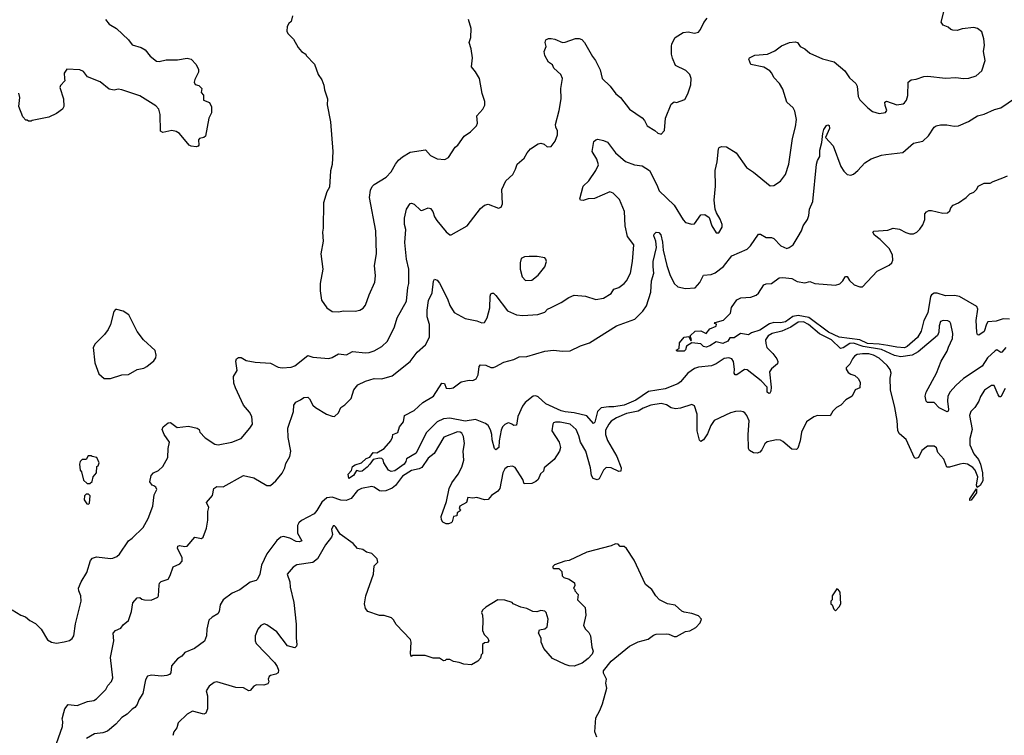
# Model space of a CAD drawing. Extents: x 2087054 to 2277909, y 548907 to 753496.
# Tile 433 of 444: x 2233747 to 2241433, y 710638 to 716223. Entities that reach past the tile are written whole.
import ezdxf

# ---------------------------------------------------------------- set-up
doc = ezdxf.new("R2010")
doc.units = 0

msp = doc.modelspace()

# ---------------------------------------------------------------- linework, layer by layer
at = {"layer": '0CON20XD'}
for points in [[(2233913.3, 711465), (2233965, 711382.5), (2233995, 711363.3), (2234035, 711358), (2234095, 711366), (2234135, 711378), (2234156.8, 711393.2), (2234169.2, 711415), (2234182.4, 711507.6), (2234225.9, 711684.1), (2234223.8, 711725), (2234207.5, 711765), (2234206.7, 711785), (2234226, 711835), (2234271.1, 711908.9), (2234298.6, 712001.4), (2234315, 712019.2), (2234345, 712030.6), (2234455, 712017.8), (2234475, 712019.4), (2234505, 712032.5), (2234525, 712051.2), (2234595.6, 712154.4), (2234625, 712176), (2234709.5, 712260.5), (2234750.7, 712329.3), (2234786.7, 712425), (2234796.2, 712515), (2234816, 712555), (2234810, 712575), (2234795, 712583.8), (2234780.8, 712590.8), (2234763.3, 712615), (2234773.3, 712665), (2234790, 712685), (2234830, 712705), (2234863.3, 712735), (2234904.2, 712805.8), (2234905.8, 712875), (2234916.7, 712926.7), (2234873.8, 712985), (2234858.8, 713025), (2234866.7, 713045), (2234905, 713077.5), (2234925, 713080), (2234975, 713039.2), (2235065, 713051.5), (2235132.5, 713035), (2235147.5, 713025), (2235153.8, 713005), (2235195, 712958.8), (2235270.7, 712910.7), (2235295, 712904.4), (2235402.5, 712925), (2235475, 712953.8), (2235543.3, 713035), (2235563, 713067), (2235560, 713125), (2235540.5, 713160.5), (2235494.6, 713214.6), (2235430.5, 713350.5), (2235418.6, 713385), (2235415, 713437.5), (2235444, 713485), (2235432.9, 713557.1), (2235438.8, 713575), (2235455, 713587.5), (2235475, 713587.1), (2235515, 713564.4), (2235585, 713550), (2235705, 713542), (2235765, 713510.8), (2235795, 713505.8), (2235865, 713512), (2235895, 713521.2), (2235995, 713601.2), (2236035, 713590), (2236160.5, 713579.5), (2236185, 713586), (2236235, 713615.8), (2236298.3, 713608.3), (2236345.7, 713634.3), (2236445, 713621.9), (2236475, 713624.4), (2236515, 713638.1), (2236575, 713673.1), (2236616.9, 713715), (2236673.1, 713825), (2236692.8, 713897.2), (2236766.5, 714025), (2236777.3, 714132.7), (2236784.5, 714165), (2236785.5, 714275), (2236765.5, 714355), (2236753.3, 714485), (2236760.5, 714585), (2236751.9, 714625), (2236752, 714675), (2236765.6, 714745), (2236795, 714789.2), (2236805, 714792.5), (2236825, 714784), (2236875, 714736.2), (2236885, 714733.8), (2236935, 714753.8), (2236955, 714748.8), (2236972.5, 714725), (2236984.4, 714685), (2237001.9, 714655), (2237075, 714568), (2237105, 714543.8), (2237115, 714543.3), (2237240, 714615), (2237345, 714750), (2237375, 714776.7), (2237405, 714782.5), (2237485, 714752.5), (2237505, 714760), (2237516.2, 714785), (2237511.2, 714898.8), (2237541.2, 714965), (2237596.7, 715015), (2237616.2, 715056.2), (2237631.2, 715095), (2237685, 715143.3), (2237708, 715185), (2237734.4, 715215.6), (2237793.8, 715255), (2237815, 715258.9), (2237841.1, 715251.1), (2237865, 715231.2), (2237895, 715233.3), (2237926, 715275), (2237944.3, 715325), (2237944.4, 715355), (2237930.9, 715385), (2237929.1, 715405), (2237959.4, 715515), (2237974, 715605), (2237972, 715685), (2237983.8, 715765), (2237970, 715795), (2237916.7, 715845), (2237905, 715870), (2237875, 715892.5), (2237846.2, 715945), (2237842, 715975), (2237855.9, 716014.1), (2237850, 716045), (2237853.8, 716065), (2237875, 716075.8), (2237895, 716077.5), (2237925, 716072), (2237985, 716046.2), (2238005, 716047.5), (2238084.5, 716075.5), (2238115.4, 716075.4), (2238135, 716068.1), (2238156, 716045), (2238218.6, 715935), (2238243.1, 715905), (2238277, 715833), (2238292.9, 715765), (2238355.8, 715705), (2238400, 715645), (2238436.4, 715616.4), (2238506.2, 715525), (2238605, 715458), (2238625.5, 715435.5), (2238645.7, 715395.7), (2238705, 715358.8), (2238727.7, 715337.7), (2238755, 715330), (2238781.7, 715358.3), (2238788, 715455), (2238833.3, 715565), (2238855, 715582.5), (2238875, 715577.5), (2238939.3, 715600.7), (2238963.3, 715645), (2238986.7, 715715), (2238988.8, 715765), (2238977.5, 715795), (2238945.8, 715825.8), (2238866.4, 715866.4), (2238842.7, 715922.7), (2238836.4, 715953.6), (2238834, 716015), (2238838.8, 716035), (2238865, 716083.8), (2238925, 716123.8), (2238965, 716128), (2239015, 716118), (2239045, 716126.2), (2239062.7, 716147.3), (2239088, 716202), (2239112.5, 716235)], [(2235876.4, 716253.6), (2235865, 716210), (2235847, 716193), (2235835, 716170), (2235832.5, 716135), (2235840, 716115), (2235885, 716072.5), (2235920, 716005), (2235947.5, 715975), (2235980, 715955), (2235982.5, 715945), (2236047.5, 715875), (2236076.2, 715795), (2236104.2, 715754.2), (2236121.4, 715711.4), (2236126, 715675), (2236150, 715605), (2236148.3, 715558.3), (2236172, 715425), (2236190, 715195), (2236185.8, 715094.2), (2236173.6, 715043.6), (2236164, 714915), (2236145, 714880), (2236117.1, 714795), (2236116.1, 714596.1), (2236110, 714565), (2236116, 714495), (2236097.5, 714395), (2236113.8, 714275), (2236093.3, 714165), (2236093.6, 714106.4), (2236103.3, 714035), (2236144.1, 713974.1), (2236185, 713946.7), (2236235, 713942)], [(2236946.9, 713745), (2236945.4, 713845), (2236928.9, 713905), (2236928.7, 713955), (2236938.9, 714031.1), (2236967.9, 714092.1), (2236977.5, 714182.5), (2236985, 714196.7), (2237005, 714190), (2237025, 714166), (2237086.9, 714045), (2237105, 713992.5), (2237138.3, 713938.3), (2237225, 713892), (2237315, 713873.8), (2237355, 713857.5), (2237375, 713860), (2237395.7, 713895), (2237416.4, 713975), (2237418.6, 714065), (2237425, 714083.3), (2237435, 714088), (2237445, 714088), (2237465, 714070.8), (2237555, 713950.6), (2237625, 713918.5), (2237674.4, 713914.4), (2237792.3, 713922.3), (2237845, 713940.8), (2237867.4, 713962.6), (2237896.2, 713976.2), (2237974.4, 714015.6), (2238033.3, 714055), (2238075, 714072.5), (2238165, 714065.6), (2238245, 714038.5), (2238305, 714049.5), (2238364, 714085), (2238385, 714121.2), (2238425, 714133.3), (2238466.2, 714165), (2238485, 714186.2), (2238514.4, 714245), (2238531.9, 714335), (2238540, 714465), (2238490.7, 714530.7), (2238473.6, 714615), (2238467.5, 714725), (2238428.9, 714818.9), (2238379.5, 714869.5), (2238355, 714878.6), (2238235, 714828.8), (2238185, 714824), (2238145, 714812), (2238123.9, 714813.9), (2238118.8, 714825), (2238146.7, 714925), (2238188.8, 714965), (2238243.8, 715045), (2238265, 715090), (2238252.2, 715135), (2238215.7, 715195), (2238228.3, 715271.7), (2238243.9, 715286.1), (2238259.3, 715290.7), (2238305, 715281.4), (2238335, 715267.5), (2238399.2, 715185), (2238475, 715115.6), (2238545, 715090.5), (2238605, 715083.3), (2238662.9, 715045), (2238720.5, 714935), (2238738.2, 714888.2), (2238855.4, 714775.4), (2238925, 714660), (2238945, 714641.2), (2238995, 714626.2), (2239015, 714630), (2239065, 714700), (2239095, 714703.3), (2239128.3, 714678.3), (2239148.8, 714615), (2239185, 714560), (2239205, 714560), (2239231.2, 714605), (2239231.2, 714625), (2239215, 714667.5), (2239186.2, 714715), (2239176, 714745), (2239168.6, 714815), (2239178, 714925), (2239175.8, 715045), (2239190.8, 715115), (2239201.2, 715215), (2239207.5, 715225), (2239225, 715233.8), (2239265, 715230), (2239338.8, 715185), (2239420.3, 715070.3), (2239474.1, 715034.1), (2239605, 714926.7), (2239635, 714930), (2239685.8, 714964.2), (2239725.8, 715015), (2239750.8, 715095), (2239778.6, 715295), (2239803, 715387), (2239811.4, 715445), (2239799.1, 715509.1), (2239783.8, 715535), (2239735, 715580), (2239705, 715680), (2239677.5, 715725), (2239632.7, 715772.7), (2239618.6, 715805), (2239603.1, 715823.1), (2239555, 715853.1), (2239455, 715873.3), (2239440, 715915), (2239443.3, 715925), (2239485, 715946.7), (2239585, 715954), (2239640.8, 715979.2), (2239695, 716020), (2239755.9, 716044.1), (2239800.7, 716050.7), (2239817.5, 716045), (2239840, 716015), (2239875, 715996), (2239915, 715960.8), (2240015, 715918), (2240105, 715895.6), (2240189.2, 715825), (2240225, 715768.8), (2240273.8, 715725), (2240284, 715704), (2240291.4, 715625), (2240305, 715598.8), (2240366.7, 715535), (2240405, 715506.2), (2240455, 715490), (2240505, 715498), (2240516, 715515), (2240503.6, 715553.6), (2240500, 715580), (2240512.9, 715587.1), (2240595, 715559.5), (2240644.2, 715565.8), (2240655, 715573.8), (2240669.2, 715595), (2240678.9, 715631.1), (2240682.2, 715735), (2240705, 715754.3), (2240745, 715758.9), (2240805, 715780), (2240836.6, 715783.4), (2240975, 715765.8), (2241055, 715771.2), (2241115, 715763.8), (2241156.4, 715766.4), (2241214.1, 715785.9), (2241257.5, 715825), (2241283.3, 715905), (2241270, 715975), (2241277.5, 716025), (2241272.5, 716075), (2241258.3, 716128.3), (2241225, 716154.2), (2241195, 716163.1), (2241105, 716152.3), (2241065, 716140), (2241030.7, 716140.7), (2241015.6, 716145.6), (2240993.8, 716165), (2240955, 716180), (2240941.1, 716205), (2240960, 716285)], [(2234416.2, 716225), (2234445, 716188.8), (2234503.3, 716155), (2234597, 716067), (2234625, 716027.5), (2234695, 716006), (2234725, 715988), (2234765, 715938), (2234815, 715898.8), (2234835, 715896), (2234889.5, 715910.5), (2234978.8, 715911.2), (2235055, 715924.2), (2235085, 715915.8), (2235125, 715872.5), (2235143.3, 715835), (2235143.3, 715815), (2235113.8, 715756.2), (2235110, 715735), (2235117, 715717), (2235145, 715710), (2235167.5, 715685), (2235162.5, 715655), (2235182.5, 715635), (2235182.5, 715595), (2235227.5, 715577.5), (2235243.6, 715543.6), (2235243, 715497), (2235223.8, 715455), (2235196, 715315), (2235185, 715304), (2235150, 715295), (2235143.8, 715285), (2235146.2, 715245), (2235140, 715235), (2235125, 715230), (2235085, 715236.2), (2235070, 715245), (2234993.9, 715333.9), (2234969.5, 715349.5), (2234935, 715358), (2234865, 715344), (2234845, 715352.5), (2234844.2, 715484.2), (2234832.5, 715525), (2234809.8, 715549.8), (2234685, 715630), (2234545, 715676), (2234515, 715680), (2234484, 715674), (2234445, 715681.2), (2234375, 715738.8), (2234276.4, 715776.4), (2234245, 715818.8), (2234215, 715832.5), (2234115, 715837.5), (2234093.3, 715805), (2234097.5, 715765), (2234100, 715745), (2234065, 715710), (2234060, 715695), (2234087.5, 715605), (2234090, 715545), (2234080, 715525), (2234035, 715490), (2233975, 715462.5), (2233845, 715437.5), (2233835, 715430), (2233815, 715430), (2233805, 715440), (2233795, 715440), (2233770, 715465), (2233740, 715545), (2233748.6, 715615), (2233740.8, 715650.8)], [(2236235, 713942), (2236275, 713952), (2236365, 713949.2), (2236403, 713957), (2236427.4, 713972.6), (2236447.5, 713995), (2236474.2, 714075), (2236519.2, 714175), (2236524.2, 714225), (2236517.1, 714305), (2236533.1, 714395), (2236528.1, 714575), (2236476.9, 714835), (2236486.3, 714893.7), (2236499.4, 714920.6), (2236515, 714936.9), (2236606.7, 714993.3), (2236645.4, 715034.6), (2236679.4, 715095), (2236705, 715125.7), (2236735, 715152.9), (2236795, 715189.4), (2236915, 715207.5), (2236954.5, 715164.5), (2237005, 715138), (2237065, 715133.3), (2237095, 715146.7), (2237145, 715227.5), (2237166.7, 715245), (2237216.1, 715313.9), (2237265, 715347.5), (2237314, 715395), (2237320, 715415), (2237315, 715472.5), (2237362.5, 715525), (2237377, 715557), (2237376.7, 715585), (2237357, 715647), (2237336.7, 715765), (2237305, 715817.5), (2237274, 715855), (2237280.8, 715925), (2237270.8, 715995), (2237256, 716045), (2237268.9, 716085), (2237270.5, 716155), (2237250.8, 716225)], [(2241445.9, 713665), (2241415, 713626.9), (2241405, 713624.4), (2241375.6, 713645.6), (2241361.5, 713638.5), (2241302.3, 713585), (2241260.3, 713519.7), (2241115, 713422.5), (2241055, 713366.7), (2241011.2, 713318.8), (2240993.5, 713285), (2240989.6, 713245), (2240998.1, 713181.9), (2240995, 713167.5), (2240986.4, 713163.6), (2240924.7, 713194.7), (2240885, 713234.4), (2240834.3, 713234.3), (2240824.4, 713244.4), (2240814.4, 713285), (2240822.8, 713317.2), (2240903.8, 713465), (2240941.5, 713558.5), (2240986.7, 713635), (2240998, 713668), (2241028, 713735), (2241032, 713775), (2241015, 713850), (2241007.5, 713865), (2240993, 713873), (2240955, 713876.2), (2240935, 713866.7), (2240925.7, 713835), (2240923.3, 713785), (2240911.2, 713758.8), (2240760.5, 713629.5), (2240714.1, 713605.9), (2240625, 713592.8), (2240575, 713602.2), (2240475, 713649), (2240331.2, 713671.2), (2240255, 713699.5), (2240228.2, 713695), (2240175, 713661.4), (2240155, 713657.4), (2240085, 713724.1), (2239990.9, 713770.9), (2239905, 713843), (2239865, 713864.5), (2239825, 713863.5), (2239767.2, 713822.8), (2239697.7, 713792.3), (2239620, 713775), (2239590.9, 713755), (2239569.1, 713725), (2239570.5, 713695), (2239580.5, 713665), (2239625, 713618.1), (2239658.1, 713575), (2239666, 713555), (2239662.3, 713537.7), (2239615, 713498.8), (2239600.8, 713475), (2239614.2, 713354.2), (2239611.5, 713325), (2239602.4, 713307.6), (2239595, 713304.4), (2239581.2, 713315), (2239581.4, 713355), (2239535, 713404.4), (2239425, 713490.9), (2239405, 713493.3), (2239345, 713450.6), (2239331.7, 713451.7), (2239325.6, 713465), (2239328.2, 713495), (2239318.8, 713555), (2239305, 713575.6), (2239283, 713583), (2239245, 713577.5), (2239183.2, 713536.8), (2239148, 713522), (2239045, 713510.2), (2239015, 713500.3), (2238963.8, 713465), (2238905, 713395.4), (2238885, 713381.6), (2238785, 713341), (2238655, 713322), (2238557.3, 713252.7), (2238465.6, 713215.6), (2238385, 713201), (2238345, 713202.4), (2238285, 713193.7), (2238257.6, 713165), (2238237, 713083), (2238225, 713072.1), (2238175, 713130.2), (2238074.8, 713155.2), (2238005, 713161.6), (2237975, 713170.2), (2237855, 713225.7), (2237795, 713280), (2237775, 713286.9), (2237756, 713285), (2237694, 713236), (2237672.8, 713207.2), (2237636.2, 713125), (2237625, 713058), (2237605, 713055.7), (2237588.8, 713065), (2237565.6, 713075.6), (2237555, 713074.3), (2237535, 713064.3), (2237515, 713044.2), (2237505, 713020), (2237488.5, 712935), (2237486.8, 712885), (2237465, 712865.8), (2237452.9, 712875), (2237435.6, 712945), (2237433.1, 712985), (2237420.9, 713020.9), (2237403.1, 713055), (2237382.1, 713072.1), (2237305, 713103.8), (2237225, 713090.8), (2237105, 713112), (2237055, 713106.7), (2237005.6, 713084.4), (2236920.8, 712999.2), (2236841.5, 712838.5), (2236767.5, 712795), (2236762, 712775), (2236747.1, 712755), (2236675, 712701.8), (2236647.3, 712697.3), (2236625, 712706.7), (2236588.1, 712765), (2236585, 712787.5), (2236575, 712799.2), (2236555, 712801.4), (2236505, 712790.6), (2236480.8, 712755), (2236460.5, 712729.5), (2236421.1, 712698.9), (2236405, 712695.6), (2236375, 712703.8), (2236352, 712665), (2236315, 712642.5), (2236310.8, 712675), (2236335.7, 712704.3), (2236346, 712735), (2236365, 712748.6), (2236415, 712764.4), (2236451.2, 712798.8), (2236480.3, 712809.7), (2236505, 712844.3), (2236535, 712842), (2236592.5, 712875), (2236643.6, 712936.4), (2236657.5, 712965), (2236660, 712985), (2236698.3, 713001.7), (2236711.2, 713045), (2236744, 713085), (2236750, 713135), (2236827.2, 713172.8), (2236893.6, 713236.4), (2236976.2, 713285), (2237042.5, 713385), (2237063, 713383), (2237076.4, 713346.4), (2237105, 713343.8), (2237130.5, 713349.5), (2237193.6, 713396.4), (2237255, 713410), (2237285, 713407.5), (2237309.3, 713420.7), (2237325, 713450), (2237333.6, 713516.4), (2237345, 713530), (2237385, 713526), (2237425, 713508.8), (2237445, 713508), (2237462.5, 713515), (2237525, 713550), (2237605, 713570.8), (2237645, 713592.5), (2237705, 713594.2), (2237845, 713635.6), (2237915, 713642.9), (2237985, 713636), (2238045, 713638.8), (2238125, 713676.7), (2238195, 713700), (2238405, 713833.3), (2238550, 713885), (2238611.7, 713948.3), (2238640, 713990), (2238673.3, 714096.7), (2238680, 714185), (2238698.3, 714245), (2238691.1, 714295), (2238692.6, 714335), (2238719.2, 714445), (2238714, 714494), (2238696.5, 714535), (2238700.4, 714549.6), (2238715, 714564), (2238735, 714562), (2238751.4, 714545), (2238766, 714486), (2238769.1, 714425), (2238798.2, 714305), (2238821.6, 714235), (2238855.7, 714165), (2238885, 714137.8), (2238945.5, 714124.5), (2239019.7, 714130.3), (2239057.2, 714172.8), (2239085, 714230), (2239145, 714234.4), (2239175, 714247.5), (2239242.3, 714297.7), (2239305, 714380), (2239425, 714430.9), (2239451.5, 714458.5), (2239515, 714548.8), (2239529.5, 714549.5), (2239575, 714523.3), (2239615, 714523.8), (2239635, 714516.2), (2239687.7, 714457.7), (2239735, 714438), (2239755, 714444), (2239785, 714466), (2239825, 714530), (2239850.5, 714575), (2239862.5, 714615), (2239896.5, 714665), (2239906.5, 714695), (2239911.4, 714745), (2239938.9, 714805), (2239966.7, 715095), (2239975.7, 715125), (2239994.2, 715155), (2239993.1, 715205), (2240008.6, 715265), (2240016.2, 715335), (2240025, 715367.5), (2240045, 715397.5), (2240055, 715402.5), (2240065, 715397.5), (2240068.8, 715375), (2240037.5, 715305), (2240098.3, 715238.3), (2240157, 715077), (2240179.7, 715039.7), (2240207.5, 715015), (2240235, 715010), (2240255, 715018.8), (2240290, 715045), (2240345, 715105.7), (2240395, 715136.9), (2240473.8, 715166.2), (2240508.2, 715171.8), (2240642, 715188), (2240725, 715260), (2240797.5, 715275), (2240842.7, 715317.3), (2240885, 715383.3), (2240902.5, 715395), (2240935, 715402.5), (2240985, 715402.9), (2241043, 715393), (2241075, 715394.3), (2241152.4, 715427.6), (2241225, 715473.1), (2241275, 715485.7), (2241357.8, 715522.2), (2241406.7, 715535), (2241635, 715691.2)], [(2241475, 713886.8), (2241425, 713888.6), (2241370.6, 713869.4), (2241305.9, 713864.1), (2241293.5, 713846.5), (2241275, 713790), (2241235, 713761.2), (2241224.5, 713764.5), (2241218.1, 713785), (2241213.4, 713876.6), (2241227.7, 713965), (2241219.1, 713985), (2241083.9, 714063.9), (2241045, 714070.9), (2240975, 714068.2), (2240907.9, 714087.9), (2240885, 714088.1), (2240865, 714075.4), (2240857.9, 714062.1), (2240836.2, 713935), (2240804.7, 713875), (2240785, 713792.5), (2240755, 713742.3), (2240675, 713673.4), (2240655, 713663.2), (2240595, 713666.1), (2240525, 713680.5), (2240455, 713691.9), (2240365, 713696.3), (2240304.5, 713724.5), (2240145, 713744.5), (2240061.6, 713785), (2239908.3, 713898.3), (2239824.8, 713915.2), (2239783.4, 713906.6), (2239725, 713864.3), (2239685, 713857.8), (2239635, 713860.3), (2239599.7, 713850.2), (2239525, 713800.8), (2239460, 713780), (2239436.4, 713763.6), (2239375, 713773.8), (2239325, 713740), (2239289.3, 713740.7), (2239275, 713713.3), (2239235, 713696.2), (2239185, 713708.8), (2239135, 713677.5), (2239105, 713666.7), (2239085, 713672.5), (2239064, 713694), (2238995, 713700), (2238952, 713675), (2238944.2, 713645.8), (2238935, 713636.2), (2238880, 713635), (2238872.5, 713645), (2238893.9, 713656.1), (2238898.3, 713701.7), (2238934.2, 713745.8), (2238970, 713750), (2238985, 713717.5), (2238992.5, 713725), (2238980, 713755), (2239018.8, 713791.2), (2239064.2, 713794.2), (2239105, 713773.3), (2239135, 713810), (2239185, 713830), (2239187, 713847), (2239171.7, 713851.7), (2239175, 713860), (2239242.3, 713877.7), (2239295, 713932.5), (2239302.3, 713977.7), (2239345, 714036.7), (2239376.7, 714053.3), (2239453.6, 714056.4), (2239495, 714072.5), (2239515, 714087.5), (2239555, 714153.3), (2239575, 714162), (2239615, 714164.6), (2239675, 714207.6), (2239705, 714210.7), (2239773.9, 714203.9), (2239815, 714181), (2239875, 714170.4), (2239915, 714180.8), (2239953.9, 714163.9), (2240115, 714152), (2240148.8, 714161.2), (2240173.3, 714185), (2240190, 714215), (2240195, 714220), (2240207.7, 714217.7), (2240225, 714187.5), (2240260, 714155), (2240305, 714137.5), (2240325, 714137.5), (2240440, 714260), (2240533.7, 714306.3), (2240555.8, 714325), (2240562.9, 714345), (2240560, 714385), (2240537.5, 714435), (2240465, 714507.5), (2240420.3, 714540.3), (2240406.2, 714565), (2240415, 714573.8), (2240525, 714580), (2240565, 714596.7), (2240615, 714587.5), (2240665, 714561.2), (2240695, 714552.5), (2240725, 714552.5), (2240750, 714565), (2240775, 714587.5), (2240798.3, 714621.7), (2240813.3, 714665), (2240813, 714707), (2240826.4, 714723.6), (2240845, 714733.3), (2240865, 714733.8), (2240954.1, 714714.1), (2240990, 714715), (2241008.3, 714731.7), (2241016.7, 714755), (2241033.3, 714775), (2241075, 714793.8), (2241136.7, 714835), (2241165, 714863.3), (2241195, 714877.5), (2241218.8, 714901.2), (2241230, 714925), (2241275, 714948), (2241323.9, 714946.1), (2241345, 714960), (2241422.3, 714987.7), (2241457.5, 715005)], [(2237695, 714188.8), (2237745, 714191.2), (2237795, 714228.8), (2237846.2, 714295), (2237858, 714335), (2237853.3, 714355), (2237845, 714363.3), (2237785.7, 714375.7), (2237725, 714375.6), (2237688.8, 714371.2), (2237661.7, 714358.3), (2237653.8, 714325), (2237654, 714275), (2237668.8, 714215), (2237695, 714188.8)], [(2234405, 713422.5), (2234455, 713423.3), (2234545, 713450), (2234595, 713453.8), (2234665, 713493.3), (2234715, 713503.3), (2234740, 713515), (2234795, 713560), (2234810, 713585), (2234812.5, 713605), (2234805, 713640), (2234713.6, 713723.6), (2234665, 713790), (2234599.3, 713919.3), (2234555, 713947.5), (2234505, 713962.5), (2234495, 713960), (2234482.5, 713945), (2234456.2, 713845), (2234436.7, 713805), (2234407.5, 713765), (2234337, 713693), (2234320, 713665), (2234332.5, 713545), (2234365, 713460), (2234405, 713422.5)], [(2234035, 710572.5), (2234080, 710705), (2234082.5, 710745), (2234077.5, 710765), (2234090, 710815), (2234100, 710845), (2234125, 710877.5), (2234195, 710870), (2234275, 710901.2), (2234325, 710908.8), (2234347, 710923), (2234419.2, 710995), (2234435, 711026.2), (2234462.7, 711057.3), (2234473.8, 711085), (2234454.3, 711245), (2234481.4, 711375), (2234475.8, 711435), (2234495, 711454.3), (2234535.3, 711474.7), (2234555, 711501.1), (2234595.3, 711534.7), (2234619.6, 711605), (2234629.1, 711670.9), (2234665, 711710), (2234685, 711712.5), (2234700, 711700), (2234720, 711695), (2234773.2, 711693.2), (2234823.8, 711715), (2234829.2, 711725), (2234835, 711810), (2234838.8, 711825), (2234852.3, 711837.7), (2234905, 711856.7), (2234922, 711885), (2234945, 711952.5), (2234996.7, 711975), (2235015, 711997.5), (2235016, 712025), (2234978, 712095), (2234981.2, 712115), (2234995, 712120), (2235035, 712110.8), (2235055, 712114), (2235115, 712183.3), (2235165, 712173.8), (2235179.2, 712185), (2235206, 712255), (2235216.1, 712316.1), (2235216.4, 712383.6), (2235223.3, 712415), (2235206.2, 712455), (2235250.7, 712509.3), (2235263.3, 712565), (2235285, 712578.8), (2235335, 712578), (2235495, 712666), (2235575, 712648), (2235675, 712586.9), (2235705, 712588.6), (2235747.1, 712625), (2235795.3, 712684.7), (2235816.9, 712725), (2235825, 712760), (2235854.4, 712815), (2235863.1, 712855), (2235842.6, 712962.6), (2235839.5, 713035), (2235884.2, 713165), (2235886.5, 713215), (2235901.4, 713238.6), (2235940, 713255), (2235965.7, 713274.3), (2235995, 713276.7), (2236010, 713265), (2236034.6, 713214.6), (2236055, 713196), (2236142.5, 713145), (2236185, 713128), (2236205, 713126.2), (2236236.6, 713153.4), (2236253, 713197), (2236285, 713216.7), (2236335, 713266.7), (2236355.7, 713334.3), (2236385.7, 713374.3), (2236445, 713402.9), (2236515, 713421.8), (2236575, 713420.5), (2236655, 713444.4), (2236794.5, 713555.5), (2236850.9, 713629.1), (2236915, 713684.2), (2236946.9, 713745)], [(2241441.2, 713345), (2241405, 713280.8), (2241395, 713280.8), (2241385, 713294), (2241355, 713368.2), (2241333, 713367), (2241279.1, 713330.9), (2241247.3, 713282.7), (2241233.6, 713246.4), (2241203.6, 713196.4), (2241172, 713165), (2241161.8, 713135), (2241181.3, 713025), (2241165.4, 712954.6), (2241164.5, 712905), (2241194.4, 712835), (2241231, 712791), (2241246.3, 712753.7), (2241263.2, 712685), (2241266.2, 712625), (2241245, 712588.2), (2241220.8, 712570.8), (2241215, 712590), (2241226.8, 712655), (2241205, 712706.5), (2241188.5, 712728.5), (2241145, 712752.9), (2241115, 712758.1), (2241085, 712754.6), (2241005, 712729.4), (2240985, 712731.2), (2240961.7, 712791.7), (2240913.8, 712845), (2240905, 712882.5), (2240885, 712893.8), (2240833.3, 712895), (2240789.7, 712860.3), (2240763.6, 712806.4), (2240745, 712798.1), (2240732.7, 712802.7), (2240667.3, 712947.3), (2240615, 712990.9), (2240602.9, 713012.9), (2240597.1, 713095), (2240579.5, 713195), (2240546, 713335), (2240542.5, 713425), (2240550.8, 713465), (2240542.4, 713492.4), (2240518.9, 713525), (2240455, 713580.9), (2240410.8, 713605), (2240375, 713614), (2240325, 713614.6), (2240285, 713609.2), (2240264.2, 713595.8), (2240246.9, 713575), (2240226.7, 713533.3), (2240197.5, 713505), (2240197.5, 713495), (2240215, 713470), (2240235, 713456.7), (2240267, 713447), (2240293, 713423), (2240307.5, 713395), (2240305, 713350), (2240270, 713335), (2240245.9, 713284.1), (2240195, 713256.7), (2240156.8, 713213.2), (2240123.3, 713195), (2240095, 713166.7), (2240075, 713131.2), (2239975, 713134), (2239947.3, 713122.7), (2239890, 713085), (2239851.2, 713005), (2239838.6, 712935), (2239820.3, 712879.7), (2239810.8, 712869.2), (2239775, 712871.4), (2239705, 712932), (2239685, 712942), (2239655, 712944.2), (2239583, 712927), (2239565, 712913.3), (2239540, 712865), (2239525, 712848.6), (2239505, 712840.6), (2239475, 712842.5), (2239445, 712860.8), (2239437.1, 712875), (2239433.1, 712985), (2239440.9, 713090.9), (2239424.5, 713134.5), (2239408.8, 713155), (2239395, 713162.5), (2239371.2, 713168.8), (2239335.8, 713165.8), (2239296.7, 713155), (2239168, 713095), (2239142, 713055), (2239115, 712991.2), (2239085, 712943.3), (2239065, 712930), (2239055, 712940), (2239034.3, 713015), (2239035.6, 713145), (2239015, 713210), (2238995, 713218.8), (2238905, 713190), (2238866.1, 713186.1), (2238832.7, 713192.7), (2238795.9, 713215.9), (2238755, 713227.1), (2238675, 713214.4), (2238615, 713190.5), (2238575, 713166.5), (2238485, 713148.4), (2238404.7, 713115.3), (2238365, 713090), (2238345, 713067.1), (2238319.5, 713020.5), (2238319.2, 712985), (2238335, 712938), (2238407.3, 712815), (2238443.1, 712725), (2238440.7, 712699.3), (2238425, 712695.8), (2238365, 712724.4), (2238325, 712727.5), (2238305, 712706.2), (2238271.7, 712638.3), (2238255, 712632.9), (2238222.9, 712642.9), (2238210, 712665), (2238203.8, 712725), (2238167.3, 712855), (2238124.4, 712925), (2238111.4, 712975), (2238090, 713025), (2238043.3, 713065), (2237965, 713081.2), (2237928.8, 713081.2), (2237914.4, 713075.6), (2237908.8, 713065), (2237902, 713015), (2237959.2, 712925), (2237967.8, 712885), (2237961.8, 712855), (2237918.9, 712791.1), (2237840, 712725), (2237835, 712700), (2237812.7, 712677.3), (2237794.5, 712635.5), (2237775, 712617.5), (2237745, 712604.3), (2237685, 712600), (2237673.3, 712635), (2237615, 712726.7), (2237595, 712738.8), (2237555, 712733.8), (2237535, 712716.2), (2237517.5, 712685), (2237495.7, 712565), (2237478.1, 712541.9), (2237430.2, 712509.8), (2237405, 712477.5), (2237375, 712474.3), (2237315, 712494), (2237285, 712488), (2237245, 712492.5), (2237233.8, 712455), (2237183.3, 712425), (2237177, 712407), (2237187.5, 712395), (2237185, 712390), (2237162.5, 712375), (2237158.3, 712351.7), (2237133.6, 712346.4), (2237122.5, 712305), (2237113.9, 712296.1), (2237095, 712287.5), (2237075, 712287.5), (2237050.8, 712300.8), (2237039.1, 712319.1), (2237037.3, 712345), (2237078.4, 712461.6), (2237099.7, 712565), (2237121.1, 712608.9), (2237170.9, 712675), (2237198.3, 712731.7), (2237213.1, 712785), (2237208.6, 712855), (2237220, 712915), (2237210.5, 712969.5), (2237199.2, 712995), (2237185, 713004.3), (2237165, 713006.4), (2237058, 712965), (2236981.6, 712838.4), (2236935, 712799.5), (2236885, 712727.1), (2236865, 712716.5), (2236805, 712704.2), (2236735, 712659.8), (2236681.6, 712588.4), (2236655, 712567), (2236605, 712545.9), (2236575, 712542.2), (2236555, 712546.8), (2236515, 712573.9), (2236495, 712578.8), (2236414.8, 712565.2), (2236382.7, 712547.3), (2236335, 712485.4), (2236295, 712470.3), (2236255, 712472.3), (2236185, 712496.6), (2236145, 712491.1), (2236105, 712457.8), (2236067.5, 712392.5), (2236044.7, 712365), (2235945.9, 712315), (2235926.2, 712295), (2235916.7, 712275), (2235916.2, 712215), (2235948.6, 712155), (2235932.3, 712147.7), (2235905, 712150.5), (2235855, 712175.2), (2235805, 712188.1), (2235785, 712183.2), (2235755, 712159.1), (2235676.9, 712055), (2235635, 711966), (2235621.1, 711895), (2235602, 711855), (2235592.9, 711847.1), (2235545, 711832.9), (2235465, 711773.8), (2235405, 711746.7), (2235334.1, 711695.9), (2235313, 711657), (2235304.2, 711605), (2235294.3, 711585.7), (2235249.5, 711560.5), (2235223.3, 711535), (2235206.7, 711465), (2235206.2, 711415), (2235188.8, 711371.2), (2235112.5, 711315), (2235035.8, 711284.2), (2235013.3, 711255), (2234977.5, 711235), (2234930.5, 711179.5), (2234926.7, 711125), (2234917.3, 711112.7), (2234895, 711104.2), (2234855, 711099.4), (2234775, 711106.9), (2234745, 711098), (2234729.3, 711070.7), (2234707.3, 710965), (2234677.5, 710915), (2234665, 710876.7), (2234645.9, 710854.1), (2234625, 710842.5), (2234586.8, 710803.2), (2234543.6, 710776.4), (2234498, 710725), (2234431.1, 710668.9), (2234395, 710655.6), (2234331.8, 710648.2), (2234267.3, 710612.7)], [(2234295, 712602.5), (2234311.7, 712618.3), (2234320, 712655), (2234346.7, 712685), (2234350, 712735), (2234358.3, 712741.7), (2234366.7, 712765), (2234350, 712805), (2234313, 712813), (2234305, 712820), (2234281.7, 712818.3), (2234265, 712790), (2234235, 712790), (2234220, 712775), (2234212.5, 712755), (2234218.3, 712708.3), (2234230, 712695), (2234245, 712630), (2234273, 712603), (2234295, 712602.5)], [(2241165, 712470), (2241165, 712482.5), (2241215, 712562.5), (2241215, 712531.2), (2241175, 712474.2), (2241165, 712470)], [(2234285, 712442.5), (2234291.7, 712448.3), (2234297, 712507), (2234285, 712520), (2234265, 712520), (2234253, 712507), (2234250, 712475), (2234270, 712445), (2234285, 712442.5)], [(2238251.7, 710621.7), (2238237.5, 710665), (2238243.3, 710775), (2238275, 710830), (2238296.4, 710883.6), (2238330, 711005), (2238322.5, 711045), (2238326.4, 711076.4), (2238303.6, 711123.6), (2238305, 711140), (2238363.6, 711216.4), (2238507, 711333), (2238575, 711367.5), (2238651.7, 711388.3), (2238695, 711420), (2238715, 711427.5), (2238795, 711430), (2238815, 711427.5), (2238855, 711407.5), (2238875, 711407.5), (2238945, 711447.5), (2238977, 711453), (2239025, 711480), (2239060, 711515), (2239070, 711545), (2239045, 711570), (2238995, 711587.5), (2238935, 711597.5), (2238915, 711607.5), (2238865, 711653.3), (2238805, 711662.5), (2238742.5, 711695), (2238712.5, 711725), (2238682.5, 711775), (2238633.3, 711815), (2238543.6, 712003.6), (2238483.3, 712095), (2238465, 712112.5), (2238435, 712112.5), (2238418.3, 712128.3), (2238397, 712133), (2238365, 712117.5), (2238173.6, 712066.4), (2238035, 712002.5), (2238003, 711997), (2237923, 711967), (2237910, 711955), (2237910, 711945), (2237915, 711940), (2237955, 711940), (2237980, 711915), (2237981.7, 711881.7), (2237995, 711870), (2238037, 711857), (2238078.3, 711828.3), (2238080, 711805), (2238070, 711785), (2238080, 711775), (2238080, 711765), (2238107, 711737), (2238100, 711695), (2238160, 711635), (2238167.5, 711575), (2238147.5, 711495), (2238162.5, 711465), (2238189.3, 711439.3), (2238202.5, 711415), (2238212.5, 711325), (2238222.5, 711295), (2238215, 711270), (2238185, 711237.5), (2238138.3, 711201.7), (2238075, 711176.7), (2238035, 711180), (2238005, 711190), (2237905, 711237.5), (2237837.5, 711315), (2237816.7, 711365), (2237816.4, 711396.4), (2237797.5, 711435), (2237805, 711460), (2237845, 711467.5), (2237863.3, 711485), (2237872, 711545), (2237857.5, 711595), (2237845, 711607.5), (2237815, 711612.5), (2237785, 711600), (2237753, 711603), (2237707, 711627), (2237658.3, 711638.3), (2237600, 711665), (2237590, 711675), (2237535, 711693.3), (2237480, 711695), (2237385, 711637.5), (2237360, 711615), (2237352.5, 711595), (2237360, 711575), (2237362.5, 711535), (2237360, 711455), (2237372.5, 711425), (2237400, 711395), (2237410, 711375), (2237398.3, 711361.7), (2237375, 711360), (2237360, 711345), (2237360, 711275), (2237350, 711265), (2237345, 711240), (2237323, 711217), (2237275, 711186.7), (2237215, 711192.5), (2237177, 711207), (2237133, 711213), (2237105, 711230), (2237075, 711230), (2237068.3, 711221.7), (2237055, 711220), (2237025, 711240), (2236975, 711240), (2236911.7, 711261.7), (2236815, 711260), (2236801.7, 711251.7), (2236797.5, 711275), (2236803.3, 711365), (2236797.5, 711385), (2236685, 711502.5), (2236665, 711540), (2236650, 711555), (2236593, 711573), (2236556.4, 711573.6), (2236463.9, 711603.9), (2236446.4, 711626.4), (2236437.5, 711665), (2236448.8, 711725), (2236508.8, 711895), (2236515, 711960), (2236541.7, 711988.3), (2236537.5, 712015), (2236496.1, 712056.1), (2236455, 712066.7), (2236425, 712088.8), (2236385, 712096.7), (2236348.8, 712135), (2236248.3, 712208.3), (2236215, 712262.5), (2236205, 712272.5), (2236195, 712272.5), (2236180, 712245), (2236188, 712205), (2236181.9, 712185), (2236133.5, 712125), (2236072, 712015), (2236034.2, 711985.8), (2235910.9, 711969.1), (2235880.3, 711949.7), (2235834.2, 711895.8), (2235855.7, 711835), (2235858.6, 711795), (2235886.9, 711675), (2235904, 711506), (2235903.8, 711395), (2235911.2, 711345), (2235908, 711332), (2235895, 711320), (2235837.5, 711335), (2235755, 711446.2), (2235675, 711500), (2235655, 711506.7), (2235630, 711495), (2235606.7, 711465), (2235586.1, 711413.9), (2235586, 711375), (2235593, 711353), (2235735, 711206.7), (2235756.2, 711175), (2235766.2, 711145), (2235763.3, 711125), (2235745.5, 711114.5), (2235705, 711105.6), (2235693.9, 711096.1), (2235685.7, 711075), (2235691.2, 711055), (2235685, 711040), (2235651.7, 711028.3), (2235595, 711032), (2235575, 711020.8), (2235545, 710986), (2235535, 710985.8), (2235495, 711007.5), (2235435, 711011.2), (2235285, 711053.8), (2235265, 711050), (2235225, 711021.2), (2235203.3, 710985), (2235213.8, 710945), (2235213.3, 710845), (2235199.3, 710810.7), (2235185, 710803.3), (2235095, 710826.7), (2235055, 710803.3), (2234984.2, 710735.8), (2234974, 710695), (2234949.2, 710665), (2234943.3, 710635)], [(2240115, 711610), (2240145, 711640), (2240157.5, 711665), (2240152.5, 711755), (2240136.4, 711776.4), (2240125, 711780), (2240090, 711725), (2240090, 711695), (2240080, 711685), (2240080, 711665), (2240090, 711655), (2240101.7, 711621.7), (2240115, 711610)], [(2233687, 711617), (2233755.5, 711575.5), (2233792.4, 711562.4), (2233825, 711534.2), (2233870.3, 711510.3), (2233913.3, 711465)]]:
    msp.add_lwpolyline(points, dxfattribs=at)

doc.saveas('drawing.dxf')
